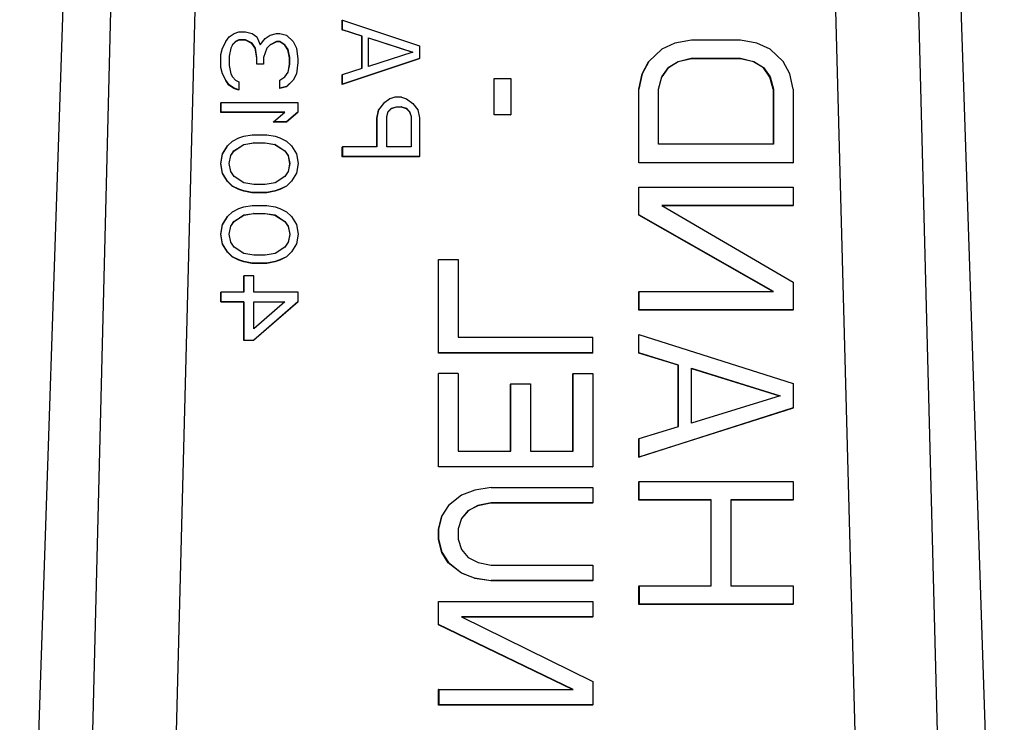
# Model space of a CAD drawing. Header units: inches. Extents: x 170 to 288, y 234 to 248.
# Tile 398 of 480: x 256.3678 to 256.4097, y 243.8543 to 243.8842. Entities that reach past the tile are written whole.
import ezdxf

# ---------------------------------------------------------------- set-up
doc = ezdxf.new("R2010")
doc.units = ezdxf.units.IN
doc.header["$LTSCALE"] = 0.25
doc.header["$MEASUREMENT"] = 0
doc.layers.add('STANDARD Z GUIDE MOTOR RH', color=7, linetype='Continuous')

msp = doc.modelspace()

# ---------------------------------------------------------------- linework, layer by layer
at = {"layer": 'STANDARD Z GUIDE MOTOR RH'}
for p, q in [((256.367824, 243.829117), (256.371506, 243.939528)), ((256.406049, 243.939528), (256.409728, 243.829117)), ((256.370317, 243.829117), (256.37302, 243.937237)), ((256.376648, 243.937195), (256.373839, 243.829103)), ((256.404036, 243.829102), (256.401164, 243.937194)), ((256.404728, 243.937237), (256.407499, 243.829117)), ((256.38155, 243.884144), (256.381556, 243.884154)), ((256.381551, 243.883734), (256.38155, 243.884144)), ((256.381556, 243.884154), (256.384837, 243.883061)), ((256.381557, 243.883744), (256.381556, 243.884154)), ((256.376736, 243.883442), (256.376945, 243.883578)), ((256.376945, 243.883578), (256.377155, 243.883647)), ((256.377155, 243.883647), (256.377434, 243.883647)), ((256.377434, 243.883647), (256.377713, 243.883578)), ((256.377713, 243.883578), (256.377922, 243.883442)), ((256.378481, 243.88351), (256.37876, 243.883578)), ((256.37876, 243.883578), (256.378899, 243.883578)), ((256.378899, 243.883578), (256.379179, 243.88351)), ((256.381551, 243.883734), (256.381557, 243.883744)), ((256.382388, 243.883461), (256.381551, 243.883734)), ((256.382394, 243.883471), (256.381557, 243.883744)), ((256.37645, 243.882953), (256.37659, 243.883226)), ((256.376456, 243.882963), (256.376596, 243.883237)), ((256.37659, 243.883226), (256.376596, 243.883237)), ((256.376596, 243.883237), (256.376736, 243.883442)), ((256.377009, 243.883226), (256.376871, 243.883092)), ((256.377015, 243.883237), (256.376875, 243.8831)), ((256.377148, 243.883295), (256.377009, 243.883226)), ((256.377009, 243.883226), (256.377015, 243.883237)), ((256.377155, 243.883305), (256.377015, 243.883237)), ((256.377148, 243.883295), (256.377155, 243.883305)), ((256.377427, 243.883295), (256.377148, 243.883295)), ((256.377434, 243.883305), (256.377155, 243.883305)), ((256.377427, 243.883295), (256.377434, 243.883305)), ((256.377707, 243.883158), (256.377427, 243.883295)), ((256.377713, 243.883168), (256.377434, 243.883305)), ((256.377707, 243.883158), (256.377713, 243.883168)), ((256.377846, 243.882953), (256.377707, 243.883158)), ((256.377853, 243.882963), (256.377713, 243.883168)), ((256.377922, 243.883442), (256.378062, 243.8831)), ((256.378062, 243.8831), (256.378271, 243.883373)), ((256.378271, 243.883373), (256.378481, 243.88351)), ((256.378754, 243.883226), (256.378475, 243.88309)), ((256.37876, 243.883237), (256.378481, 243.8831)), ((256.378754, 243.883226), (256.37876, 243.883237)), ((256.378893, 243.883226), (256.378754, 243.883226)), ((256.378899, 243.883237), (256.37876, 243.883237)), ((256.378893, 243.883226), (256.378899, 243.883237)), ((256.379103, 243.88309), (256.378893, 243.883226)), ((256.379109, 243.8831), (256.378899, 243.883237)), ((256.379179, 243.88351), (256.379458, 243.883237)), ((256.379458, 243.883237), (256.379598, 243.882963)), ((256.382388, 243.883461), (256.382394, 243.883471)), ((256.382388, 243.882102), (256.382388, 243.883461)), ((256.382395, 243.882104), (256.382394, 243.883471)), ((256.382674, 243.882173), (256.382673, 243.883403)), ((256.382673, 243.883403), (256.384558, 243.882788)), ((256.382673, 243.88339), (256.38454, 243.882782)), ((256.395712, 243.883174), (256.395154, 243.882913)), ((256.39641, 243.883304), (256.395712, 243.883174)), ((256.398504, 243.883304), (256.39641, 243.883304)), ((256.399202, 243.883174), (256.398504, 243.883304)), ((256.39976, 243.882913), (256.399202, 243.883174)), ((256.376381, 243.88268), (256.37645, 243.882953)), ((256.376387, 243.88269), (256.376456, 243.882963)), ((256.37645, 243.882953), (256.376456, 243.882963)), ((256.376806, 243.882963), (256.376736, 243.882622)), ((256.376875, 243.8831), (256.376806, 243.882963)), ((256.377846, 243.882953), (256.377853, 243.882963)), ((256.377916, 243.882543), (256.377846, 243.882953)), ((256.377923, 243.882553), (256.377853, 243.882963)), ((256.378341, 243.882963), (256.378202, 243.882553)), ((256.378475, 243.88309), (256.378339, 243.882957)), ((256.378481, 243.8831), (256.378341, 243.882963)), ((256.378475, 243.88309), (256.378481, 243.8831)), ((256.379103, 243.88309), (256.379109, 243.8831)), ((256.379242, 243.882885), (256.379103, 243.88309)), ((256.379249, 243.882895), (256.379109, 243.8831)), ((256.379242, 243.882885), (256.379249, 243.882895)), ((256.379312, 243.882543), (256.379242, 243.882885)), ((256.379318, 243.882553), (256.379249, 243.882895)), ((256.379598, 243.882963), (256.379668, 243.882485)), ((256.384558, 243.882788), (256.382674, 243.882173)), ((256.384837, 243.883061), (256.384838, 243.882514)), ((256.395154, 243.882913), (256.394596, 243.882391)), ((256.400319, 243.88239), (256.39976, 243.882913)), ((256.376381, 243.88268), (256.376387, 243.88269)), ((256.376381, 243.882133), (256.376381, 243.88268)), ((256.376387, 243.882143), (256.376387, 243.88269)), ((256.376736, 243.882622), (256.376736, 243.882212)), ((256.377916, 243.882543), (256.377923, 243.882553)), ((256.377916, 243.88227), (256.377916, 243.882543)), ((256.377916, 243.88227), (256.377923, 243.88228)), ((256.377923, 243.88228), (256.377923, 243.882553)), ((256.378202, 243.88228), (256.377923, 243.88228)), ((256.378195, 243.88227), (256.378202, 243.88228)), ((256.378202, 243.882553), (256.378202, 243.88228)), ((256.379249, 243.881938), (256.379318, 243.88228)), ((256.379312, 243.882543), (256.379318, 243.882553)), ((256.379312, 243.88227), (256.379312, 243.882543)), ((256.379312, 243.88227), (256.379318, 243.88228)), ((256.379318, 243.88228), (256.379318, 243.882553)), ((256.379668, 243.882348), (256.379598, 243.88187)), ((256.379668, 243.882485), (256.379668, 243.882348)), ((256.384831, 243.882504), (256.381551, 243.881411)), ((256.384838, 243.882514), (256.381557, 243.881421)), ((256.384831, 243.882504), (256.384838, 243.882514)), ((256.39431, 243.881858), (256.394589, 243.88238)), ((256.394596, 243.882391), (256.394317, 243.881868)), ((256.394589, 243.88238), (256.394596, 243.882391)), ((256.395846, 243.88238), (256.395427, 243.882119)), ((256.395433, 243.882129), (256.395852, 243.882391)), ((256.396404, 243.882511), (256.395846, 243.88238)), ((256.395852, 243.882391), (256.395846, 243.88238)), ((256.395852, 243.882391), (256.39641, 243.882521)), ((256.39641, 243.882521), (256.396404, 243.882511)), ((256.398498, 243.882511), (256.396404, 243.882511)), ((256.39641, 243.882521), (256.398504, 243.882521)), ((256.398504, 243.882521), (256.398498, 243.882511)), ((256.399056, 243.88238), (256.398498, 243.882511)), ((256.398504, 243.882521), (256.399063, 243.88239)), ((256.399063, 243.88239), (256.399056, 243.88238)), ((256.399475, 243.882119), (256.399056, 243.88238)), ((256.399063, 243.88239), (256.399482, 243.882129)), ((256.400598, 243.881868), (256.400319, 243.88239)), ((256.376381, 243.882133), (256.376387, 243.882143)), ((256.376451, 243.88186), (256.376381, 243.882133)), ((256.376457, 243.88187), (256.376387, 243.882143)), ((256.376451, 243.88186), (256.376457, 243.88187)), ((256.37659, 243.881586), (256.376451, 243.88186)), ((256.376597, 243.881597), (256.376457, 243.88187)), ((256.376736, 243.882212), (256.376806, 243.88187)), ((256.376806, 243.88187), (256.376876, 243.881733)), ((256.378195, 243.88227), (256.377916, 243.88227)), ((256.379109, 243.881733), (256.379249, 243.881938)), ((256.379243, 243.881929), (256.379312, 243.88227)), ((256.379598, 243.88187), (256.379458, 243.881597)), ((256.381557, 243.881831), (256.382395, 243.882104)), ((256.394171, 243.881206), (256.39431, 243.881858)), ((256.394317, 243.881868), (256.394177, 243.881216)), ((256.39431, 243.881858), (256.394317, 243.881868)), ((256.395154, 243.881738), (256.395433, 243.882129)), ((256.395427, 243.882119), (256.395154, 243.881736)), ((256.395433, 243.882129), (256.395427, 243.882119)), ((256.399482, 243.882129), (256.399475, 243.882119)), ((256.399755, 243.881728), (256.399475, 243.882119)), ((256.399482, 243.882129), (256.399761, 243.881738)), ((256.400738, 243.881216), (256.400598, 243.881868)), ((256.37659, 243.881586), (256.376597, 243.881597)), ((256.37673, 243.881381), (256.37659, 243.881586)), ((256.376736, 243.881392), (256.376597, 243.881597)), ((256.376876, 243.881733), (256.377015, 243.881597)), ((256.377015, 243.881597), (256.377155, 243.881528)), ((256.377155, 243.881528), (256.377155, 243.881187)), ((256.378894, 243.881586), (256.3789, 243.881597)), ((256.378894, 243.881245), (256.378894, 243.881586)), ((256.3789, 243.881597), (256.379109, 243.881733)), ((256.3789, 243.881255), (256.3789, 243.881597)), ((256.379452, 243.881586), (256.379173, 243.881313)), ((256.379458, 243.881597), (256.379179, 243.881323)), ((256.379452, 243.881586), (256.379458, 243.881597)), ((256.381551, 243.881821), (256.381557, 243.881831)), ((256.381551, 243.881411), (256.381551, 243.881821)), ((256.381557, 243.881421), (256.381557, 243.881831)), ((256.388021, 243.881668), (256.388014, 243.881657)), ((256.388015, 243.880115), (256.388014, 243.881657)), ((256.388021, 243.881668), (256.388719, 243.881668)), ((256.388021, 243.880125), (256.388021, 243.881668)), ((256.388719, 243.881668), (256.388719, 243.880125)), ((256.395015, 243.881216), (256.395154, 243.881738)), ((256.399761, 243.881738), (256.399755, 243.881728)), ((256.399894, 243.881206), (256.399755, 243.881728)), ((256.399761, 243.881738), (256.399901, 243.881216)), ((256.37673, 243.881381), (256.376736, 243.881392)), ((256.376939, 243.881245), (256.37673, 243.881381)), ((256.376946, 243.881255), (256.376736, 243.881392)), ((256.376939, 243.881245), (256.376946, 243.881255)), ((256.377149, 243.881176), (256.376939, 243.881245)), ((256.377155, 243.881187), (256.376946, 243.881255)), ((256.377149, 243.881176), (256.377155, 243.881187)), ((256.379173, 243.881313), (256.378894, 243.881245)), ((256.378894, 243.881245), (256.3789, 243.881255)), ((256.379179, 243.881323), (256.3789, 243.881255)), ((256.379173, 243.881313), (256.379179, 243.881323)), ((256.381551, 243.881411), (256.381557, 243.881421)), ((256.394171, 243.881206), (256.394177, 243.881216)), ((256.394172, 243.878073), (256.394171, 243.881206)), ((256.394178, 243.878083), (256.394177, 243.881216)), ((256.395016, 243.878867), (256.395015, 243.881216)), ((256.399894, 243.881206), (256.399901, 243.881216)), ((256.399894, 243.881206), (256.399895, 243.878866)), ((256.399901, 243.881216), (256.399901, 243.878866)), ((256.400738, 243.881216), (256.400739, 243.878083)), ((256.376388, 243.88064), (256.376381, 243.88063)), ((256.376381, 243.88022), (256.376381, 243.88063)), ((256.376388, 243.88064), (256.379668, 243.88064)), ((256.376388, 243.88064), (256.376388, 243.88023)), ((256.379668, 243.88064), (256.379668, 243.88023)), ((256.383303, 243.880601), (256.383093, 243.880328)), ((256.383582, 243.880806), (256.383303, 243.880601)), ((256.383791, 243.880874), (256.383582, 243.880806)), ((256.38407, 243.880874), (256.383791, 243.880874)), ((256.38407, 243.880874), (256.38428, 243.880806)), ((256.38428, 243.880806), (256.384559, 243.880601)), ((256.384559, 243.880601), (256.384769, 243.880328)), ((256.376381, 243.88022), (256.376388, 243.88023)), ((256.379098, 243.88022), (256.376381, 243.88022)), ((256.37911, 243.88023), (256.376388, 243.88023)), ((256.378621, 243.87982), (256.37911, 243.88023)), ((256.379662, 243.88022), (256.379173, 243.87981)), ((256.379668, 243.88023), (256.37918, 243.87982)), ((256.379662, 243.88022), (256.379668, 243.88023)), ((256.383017, 243.879976), (256.383087, 243.880317)), ((256.383093, 243.880328), (256.383024, 243.879986)), ((256.383087, 243.880317), (256.383093, 243.880328)), ((256.383442, 243.880054), (256.383512, 243.880259)), ((256.38351, 243.880253), (256.383645, 243.880386)), ((256.383512, 243.880259), (256.383652, 243.880396)), ((256.383645, 243.880386), (256.383855, 243.880454)), ((256.383652, 243.880396), (256.383645, 243.880386)), ((256.383652, 243.880396), (256.383861, 243.880464)), ((256.383861, 243.880464), (256.383855, 243.880454)), ((256.383855, 243.880454), (256.384064, 243.880454)), ((256.383861, 243.880464), (256.384071, 243.880464)), ((256.384071, 243.880464), (256.384064, 243.880454)), ((256.384064, 243.880454), (256.384274, 243.880386)), ((256.384071, 243.880464), (256.38428, 243.880396)), ((256.38428, 243.880396), (256.384274, 243.880386)), ((256.384274, 243.880386), (256.384413, 243.880249)), ((256.38428, 243.880396), (256.384419, 243.880259)), ((256.384419, 243.880259), (256.384413, 243.880249)), ((256.384413, 243.880249), (256.384483, 243.880044)), ((256.384419, 243.880259), (256.384489, 243.880054)), ((256.384769, 243.880328), (256.384838, 243.879986)), ((256.378615, 243.87981), (256.378621, 243.87982)), ((256.379173, 243.87981), (256.378615, 243.87981)), ((256.37918, 243.87982), (256.378621, 243.87982)), ((256.379173, 243.87981), (256.37918, 243.87982)), ((256.383017, 243.879976), (256.383024, 243.879986)), ((256.383018, 243.878756), (256.383017, 243.879976)), ((256.383024, 243.879986), (256.383024, 243.878756)), ((256.383443, 243.878756), (256.383442, 243.880054)), ((256.384489, 243.880054), (256.384483, 243.880044)), ((256.384483, 243.880044), (256.384484, 243.878756)), ((256.384489, 243.880054), (256.38449, 243.878756)), ((256.384838, 243.879986), (256.384839, 243.878346)), ((256.388015, 243.880115), (256.388021, 243.880125)), ((256.388713, 243.880115), (256.388015, 243.880115)), ((256.388719, 243.880125), (256.388021, 243.880125)), ((256.388713, 243.880115), (256.388719, 243.880125)), ((256.376667, 243.878795), (256.376877, 243.879)), ((256.376877, 243.879), (256.377156, 243.879137)), ((256.377156, 243.879137), (256.377365, 243.879205)), ((256.377365, 243.879205), (256.377714, 243.879273)), ((256.377365, 243.878863), (256.377784, 243.878932)), ((256.377714, 243.879273), (256.378342, 243.879273)), ((256.377784, 243.878932), (256.377778, 243.878921)), ((256.377784, 243.878932), (256.378272, 243.878932)), ((256.378272, 243.878932), (256.378266, 243.878921)), ((256.378272, 243.878932), (256.378691, 243.878863)), ((256.378342, 243.879273), (256.378691, 243.879205)), ((256.378691, 243.879205), (256.378901, 243.879137)), ((256.378901, 243.879137), (256.37918, 243.879)), ((256.37918, 243.879), (256.379389, 243.878795)), ((256.376452, 243.878443), (256.376661, 243.878785)), ((256.376458, 243.878453), (256.376667, 243.878795)), ((256.376661, 243.878785), (256.376667, 243.878795)), ((256.376807, 243.878385), (256.376946, 243.87859)), ((256.376807, 243.878383), (256.37694, 243.87858)), ((256.37694, 243.87858), (256.377359, 243.878853)), ((256.376946, 243.87859), (256.37694, 243.87858)), ((256.376946, 243.87859), (256.377365, 243.878863)), ((256.377359, 243.878853), (256.377778, 243.878921)), ((256.377365, 243.878863), (256.377359, 243.878853)), ((256.377778, 243.878921), (256.378266, 243.878921)), ((256.378266, 243.878921), (256.378685, 243.878853)), ((256.378691, 243.878863), (256.378685, 243.878853)), ((256.378685, 243.878853), (256.379104, 243.87858)), ((256.378691, 243.878863), (256.37911, 243.87859)), ((256.37911, 243.87859), (256.379104, 243.87858)), ((256.379104, 243.87858), (256.379244, 243.878375)), ((256.37911, 243.87859), (256.37925, 243.878385)), ((256.379389, 243.878795), (256.379599, 243.878453)), ((256.381552, 243.878746), (256.381558, 243.878756)), ((256.381552, 243.878336), (256.381552, 243.878746)), ((256.383024, 243.878756), (256.381558, 243.878756)), ((256.381558, 243.878756), (256.381558, 243.878346)), ((256.38449, 243.878756), (256.383443, 243.878756)), ((256.399901, 243.878866), (256.395016, 243.878867)), ((256.376382, 243.878033), (256.376452, 243.878443)), ((256.376388, 243.878043), (256.376458, 243.878453)), ((256.376452, 243.878443), (256.376458, 243.878453)), ((256.376737, 243.878043), (256.376807, 243.878385)), ((256.37925, 243.878385), (256.379244, 243.878375)), ((256.379244, 243.878375), (256.379313, 243.878033)), ((256.37925, 243.878385), (256.37932, 243.878043)), ((256.379599, 243.878453), (256.379669, 243.878043)), ((256.381552, 243.878336), (256.381558, 243.878346)), ((256.384832, 243.878336), (256.381552, 243.878336)), ((256.384839, 243.878346), (256.381558, 243.878346)), ((256.384832, 243.878336), (256.384839, 243.878346)), ((256.376382, 243.878033), (256.376388, 243.878043)), ((256.376452, 243.877623), (256.376382, 243.878033)), ((256.376458, 243.877633), (256.376388, 243.878043)), ((256.376807, 243.877702), (256.376737, 243.878043)), ((256.376947, 243.877497), (256.376807, 243.877702)), ((256.37925, 243.877701), (256.379111, 243.877496)), ((256.379313, 243.878033), (256.379244, 243.877693)), ((256.37932, 243.878043), (256.37925, 243.877701)), ((256.37932, 243.878043), (256.379313, 243.878033)), ((256.379669, 243.878043), (256.379599, 243.877633)), ((256.394172, 243.878073), (256.394178, 243.878083)), ((256.400733, 243.878073), (256.394172, 243.878073)), ((256.400739, 243.878083), (256.394178, 243.878083)), ((256.400733, 243.878073), (256.400739, 243.878083)), ((256.376452, 243.877623), (256.376458, 243.877633)), ((256.376661, 243.877281), (256.376452, 243.877623)), ((256.376668, 243.877292), (256.376458, 243.877633)), ((256.376661, 243.877281), (256.376668, 243.877292)), ((256.376871, 243.877076), (256.376661, 243.877281)), ((256.376877, 243.877087), (256.376668, 243.877292)), ((256.377366, 243.877223), (256.376947, 243.877497)), ((256.379111, 243.877496), (256.378692, 243.877223)), ((256.379384, 243.877281), (256.379174, 243.877076)), ((256.37939, 243.877291), (256.37918, 243.877086)), ((256.379384, 243.877281), (256.37939, 243.877291)), ((256.379599, 243.877633), (256.37939, 243.877291)), ((256.376871, 243.877076), (256.376877, 243.877087)), ((256.37715, 243.87694), (256.376871, 243.877076)), ((256.377156, 243.87695), (256.376877, 243.877087)), ((256.37715, 243.87694), (256.377156, 243.87695)), ((256.377359, 243.876871), (256.37715, 243.87694)), ((256.377366, 243.876882), (256.377156, 243.87695)), ((256.377359, 243.876871), (256.377366, 243.876882)), ((256.377708, 243.876803), (256.377359, 243.876871)), ((256.377784, 243.877155), (256.377366, 243.877223)), ((256.377715, 243.876813), (256.377366, 243.876882)), ((256.378273, 243.877155), (256.377784, 243.877155)), ((256.378692, 243.877223), (256.378273, 243.877155)), ((256.378686, 243.876871), (256.378337, 243.876803)), ((256.378692, 243.876881), (256.378343, 243.876813)), ((256.378895, 243.87694), (256.378686, 243.876871)), ((256.378686, 243.876871), (256.378692, 243.876881)), ((256.378901, 243.87695), (256.378692, 243.876881)), ((256.379174, 243.877076), (256.378895, 243.87694)), ((256.378895, 243.87694), (256.378901, 243.87695)), ((256.37918, 243.877086), (256.378901, 243.87695)), ((256.379174, 243.877076), (256.37918, 243.877086)), ((256.394172, 243.877029), (256.394178, 243.877039)), ((256.394172, 243.875854), (256.394172, 243.877029)), ((256.394178, 243.877039), (256.400739, 243.877039)), ((256.394179, 243.875865), (256.394178, 243.877039)), ((256.400739, 243.877039), (256.40074, 243.876256)), ((256.377708, 243.876803), (256.377715, 243.876813)), ((256.378337, 243.876803), (256.377708, 243.876803)), ((256.378343, 243.876813), (256.377715, 243.876813)), ((256.378343, 243.876813), (256.378337, 243.876803)), ((256.376668, 243.875788), (256.376877, 243.875993)), ((256.376877, 243.875993), (256.377157, 243.87613)), ((256.377157, 243.87613), (256.377366, 243.876198)), ((256.377366, 243.876198), (256.377715, 243.876266)), ((256.377715, 243.876266), (256.378343, 243.876266)), ((256.378343, 243.876266), (256.378692, 243.876198)), ((256.378692, 243.876198), (256.378902, 243.87613)), ((256.378902, 243.87613), (256.379181, 243.875993)), ((256.379181, 243.875993), (256.37939, 243.875788)), ((256.395156, 243.876256), (256.400741, 243.872993)), ((256.40074, 243.876256), (256.395156, 243.876256)), ((256.400734, 243.876246), (256.395173, 243.876246)), ((256.400734, 243.876246), (256.40074, 243.876256)), ((256.376452, 243.875436), (256.376662, 243.875778)), ((256.376459, 243.875447), (256.376668, 243.875788)), ((256.376662, 243.875778), (256.376668, 243.875788)), ((256.376808, 243.875378), (256.376947, 243.875583)), ((256.376808, 243.875377), (256.376941, 243.875573)), ((256.376941, 243.875573), (256.37736, 243.875846)), ((256.376947, 243.875583), (256.376941, 243.875573)), ((256.376947, 243.875583), (256.377366, 243.875856)), ((256.37736, 243.875846), (256.377778, 243.875915)), ((256.377366, 243.875856), (256.37736, 243.875846)), ((256.377366, 243.875856), (256.377785, 243.875925)), ((256.377785, 243.875925), (256.377778, 243.875915)), ((256.377778, 243.875915), (256.378267, 243.875915)), ((256.377785, 243.875925), (256.378273, 243.875925)), ((256.378273, 243.875925), (256.378267, 243.875915)), ((256.378267, 243.875915), (256.378686, 243.875846)), ((256.378273, 243.875925), (256.378692, 243.875856)), ((256.378692, 243.875856), (256.378686, 243.875846)), ((256.378686, 243.875846), (256.379105, 243.875573)), ((256.378692, 243.875856), (256.379111, 243.875583)), ((256.379111, 243.875583), (256.379105, 243.875573)), ((256.379105, 243.875573), (256.379245, 243.875368)), ((256.379111, 243.875583), (256.379251, 243.875378)), ((256.37939, 243.875788), (256.3796, 243.875446)), ((256.394172, 243.875854), (256.394179, 243.875865)), ((256.399879, 243.872602), (256.394172, 243.875854)), ((256.399903, 243.872602), (256.394179, 243.875865)), ((256.376383, 243.875026), (256.376452, 243.875436)), ((256.376389, 243.875037), (256.376459, 243.875447)), ((256.376452, 243.875436), (256.376459, 243.875447)), ((256.376738, 243.875037), (256.376808, 243.875378)), ((256.379251, 243.875378), (256.379245, 243.875368)), ((256.379245, 243.875368), (256.379314, 243.875026)), ((256.379251, 243.875378), (256.379321, 243.875036)), ((256.3796, 243.875446), (256.379669, 243.875036)), ((256.376383, 243.875026), (256.376389, 243.875037)), ((256.376453, 243.874616), (256.376383, 243.875026)), ((256.376459, 243.874627), (256.376389, 243.875037)), ((256.376808, 243.874695), (256.376738, 243.875037)), ((256.379314, 243.875026), (256.379245, 243.874686)), ((256.379321, 243.875036), (256.379251, 243.874695)), ((256.379321, 243.875036), (256.379314, 243.875026)), ((256.379669, 243.875036), (256.3796, 243.874626)), ((256.376453, 243.874616), (256.376459, 243.874627)), ((256.376662, 243.874275), (256.376453, 243.874616)), ((256.376669, 243.874285), (256.376459, 243.874627)), ((256.376948, 243.87449), (256.376808, 243.874695)), ((256.377367, 243.874216), (256.376948, 243.87449)), ((256.379111, 243.87449), (256.378693, 243.874216)), ((256.379251, 243.874695), (256.379111, 243.87449)), ((256.3796, 243.874626), (256.379391, 243.874285)), ((256.376662, 243.874275), (256.376669, 243.874285)), ((256.376872, 243.87407), (256.376662, 243.874275)), ((256.376878, 243.87408), (256.376669, 243.874285)), ((256.376872, 243.87407), (256.376878, 243.87408)), ((256.377151, 243.873933), (256.376872, 243.87407)), ((256.377157, 243.873943), (256.376878, 243.87408)), ((256.377151, 243.873933), (256.377157, 243.873943)), ((256.37736, 243.873865), (256.377151, 243.873933)), ((256.377367, 243.873875), (256.377157, 243.873943)), ((256.377785, 243.874148), (256.377367, 243.874216)), ((256.378274, 243.874148), (256.377785, 243.874148)), ((256.378693, 243.874216), (256.378274, 243.874148)), ((256.378896, 243.873933), (256.378686, 243.873865)), ((256.378902, 243.873943), (256.378693, 243.873875)), ((256.379175, 243.87407), (256.378896, 243.873933)), ((256.378896, 243.873933), (256.378902, 243.873943)), ((256.379181, 243.87408), (256.378902, 243.873943)), ((256.379384, 243.874275), (256.379175, 243.87407)), ((256.379175, 243.87407), (256.379181, 243.87408)), ((256.379391, 243.874285), (256.379181, 243.87408)), ((256.379384, 243.874275), (256.379391, 243.874285)), ((256.385644, 243.873945), (256.38565, 243.873955)), ((256.385645, 243.869978), (256.385644, 243.873945)), ((256.385651, 243.869988), (256.38565, 243.873955)), ((256.38565, 243.873955), (256.386488, 243.873955)), ((256.386488, 243.873955), (256.386489, 243.870649)), ((256.37736, 243.873865), (256.377367, 243.873875)), ((256.377709, 243.873796), (256.37736, 243.873865)), ((256.377716, 243.873806), (256.377367, 243.873875)), ((256.377709, 243.873796), (256.377716, 243.873806)), ((256.378338, 243.873796), (256.377709, 243.873796)), ((256.378344, 243.873806), (256.377716, 243.873806)), ((256.378686, 243.873865), (256.378338, 243.873796)), ((256.378344, 243.873806), (256.378338, 243.873796)), ((256.378693, 243.873875), (256.378344, 243.873806)), ((256.378686, 243.873865), (256.378693, 243.873875)), ((256.37736, 243.87325), (256.377367, 243.87326)), ((256.377361, 243.872576), (256.37736, 243.87325)), ((256.377786, 243.87326), (256.377367, 243.87326)), ((256.377367, 243.87326), (256.377367, 243.872576)), ((256.377786, 243.872576), (256.377786, 243.87326)), ((256.400741, 243.872993), (256.400741, 243.871819)), ((256.376384, 243.872566), (256.37639, 243.872576)), ((256.376384, 243.872156), (256.376384, 243.872566)), ((256.377367, 243.872576), (256.37639, 243.872576)), ((256.37639, 243.872576), (256.37639, 243.872166)), ((256.37967, 243.872576), (256.377786, 243.872576)), ((256.37967, 243.872166), (256.37967, 243.872576)), ((256.39418, 243.872602), (256.394173, 243.872592)), ((256.394174, 243.871808), (256.394173, 243.872592)), ((256.39418, 243.872602), (256.399903, 243.872602)), ((256.39418, 243.872602), (256.39418, 243.871819)), ((256.376384, 243.872156), (256.37639, 243.872166)), ((256.377361, 243.872156), (256.376384, 243.872156)), ((256.37639, 243.872166), (256.377367, 243.872166)), ((256.377361, 243.872156), (256.377367, 243.872166)), ((256.377361, 243.870516), (256.377361, 243.872156)), ((256.377367, 243.872166), (256.377368, 243.870526)), ((256.379664, 243.872156), (256.37778, 243.870516)), ((256.37967, 243.872166), (256.377786, 243.870526)), ((256.377786, 243.872166), (256.379112, 243.872166)), ((256.379112, 243.872166), (256.377786, 243.871005)), ((256.377786, 243.871005), (256.377786, 243.872166)), ((256.377786, 243.872156), (256.3791, 243.872156)), ((256.37967, 243.872166), (256.379664, 243.872156)), ((256.394174, 243.871808), (256.39418, 243.871819)), ((256.400735, 243.871808), (256.394174, 243.871808)), ((256.400741, 243.871819), (256.39418, 243.871819)), ((256.400735, 243.871808), (256.400741, 243.871819)), ((256.386489, 243.870649), (256.392212, 243.870649)), ((256.392212, 243.869988), (256.392212, 243.870649)), ((256.394174, 243.870764), (256.39418, 243.870775)), ((256.394174, 243.869981), (256.394174, 243.870764)), ((256.39418, 243.870775), (256.400742, 243.868686)), ((256.39418, 243.869991), (256.39418, 243.870775)), ((256.377361, 243.870516), (256.377368, 243.870526)), ((256.37778, 243.870516), (256.377361, 243.870516)), ((256.377368, 243.870526), (256.377786, 243.870526)), ((256.37778, 243.870516), (256.377786, 243.870526)), ((256.385645, 243.869978), (256.385651, 243.869988)), ((256.392206, 243.869978), (256.385645, 243.869978)), ((256.392212, 243.869988), (256.385651, 243.869988)), ((256.392212, 243.869988), (256.392206, 243.869978)), ((256.394174, 243.869981), (256.39418, 243.869991)), ((256.395849, 243.869459), (256.394174, 243.869981)), ((256.395856, 243.869469), (256.39418, 243.869991)), ((256.395849, 243.869459), (256.395856, 243.869469)), ((256.39585, 243.866857), (256.395849, 243.869459)), ((256.395857, 243.866859), (256.395856, 243.869469)), ((256.396415, 243.866989), (256.396414, 243.869339)), ((256.396414, 243.869339), (256.400184, 243.868164)), ((256.396414, 243.869327), (256.400164, 243.868158)), ((256.385645, 243.869097), (256.385651, 243.869107)), ((256.385646, 243.86513), (256.385645, 243.869097)), ((256.386489, 243.869107), (256.385651, 243.869107)), ((256.385652, 243.86514), (256.385651, 243.869107)), ((256.386489, 243.869107), (256.38649, 243.865801)), ((256.391369, 243.869097), (256.391375, 243.869107)), ((256.39137, 243.865801), (256.391369, 243.869097)), ((256.391375, 243.869107), (256.392212, 243.869107)), ((256.391376, 243.865801), (256.391375, 243.869107)), ((256.392212, 243.869107), (256.392214, 243.86514)), ((256.388716, 243.868656), (256.388723, 243.868666)), ((256.388717, 243.865801), (256.388716, 243.868656)), ((256.388723, 243.868666), (256.38956, 243.868666)), ((256.388723, 243.865801), (256.388723, 243.868666)), ((256.38956, 243.868666), (256.389561, 243.865801)), ((256.400742, 243.868686), (256.400742, 243.867642)), ((256.400184, 243.868164), (256.396415, 243.866989)), ((256.400736, 243.867632), (256.394175, 243.865544)), ((256.400742, 243.867642), (256.394182, 243.865554)), ((256.400736, 243.867632), (256.400742, 243.867642)), ((256.394181, 243.866337), (256.395857, 243.866859)), ((256.394175, 243.866327), (256.394181, 243.866337)), ((256.394175, 243.865544), (256.394175, 243.866327)), ((256.394182, 243.865554), (256.394181, 243.866337)), ((256.38649, 243.865801), (256.388723, 243.865801)), ((256.389561, 243.865801), (256.391376, 243.865801)), ((256.394175, 243.865544), (256.394182, 243.865554)), ((256.385646, 243.86513), (256.385652, 243.86514)), ((256.392207, 243.86513), (256.385646, 243.86513)), ((256.392214, 243.86514), (256.385652, 243.86514)), ((256.392207, 243.86513), (256.392214, 243.86514)), ((256.387886, 243.864259), (256.387188, 243.864149)), ((256.387886, 243.864259), (256.392214, 243.864259)), ((256.392214, 243.864259), (256.392214, 243.863598)), ((256.394176, 243.8645), (256.394182, 243.86451)), ((256.394176, 243.863716), (256.394176, 243.8645)), ((256.394182, 243.86451), (256.400743, 243.86451)), ((256.394182, 243.863727), (256.394182, 243.86451)), ((256.400743, 243.86451), (256.400743, 243.863727)), ((256.38663, 243.863928), (256.386072, 243.863488)), ((256.387188, 243.864149), (256.38663, 243.863928)), ((256.386072, 243.863488), (256.385793, 243.863047)), ((256.387322, 243.863477), (256.386903, 243.863257)), ((256.387328, 243.863488), (256.386909, 243.863267)), ((256.38788, 243.863588), (256.387322, 243.863477)), ((256.387322, 243.863477), (256.387328, 243.863488)), ((256.387886, 243.863598), (256.387328, 243.863488)), ((256.38788, 243.863588), (256.387886, 243.863598)), ((256.392208, 243.863588), (256.38788, 243.863588)), ((256.392214, 243.863598), (256.387886, 243.863598)), ((256.392208, 243.863588), (256.392214, 243.863598)), ((256.394176, 243.863716), (256.394182, 243.863727)), ((256.397247, 243.863716), (256.394176, 243.863716)), ((256.397253, 243.863727), (256.394182, 243.863727)), ((256.397247, 243.863716), (256.397253, 243.863727)), ((256.397248, 243.860072), (256.397247, 243.863716)), ((256.397255, 243.860072), (256.397253, 243.863727)), ((256.398091, 243.863727), (256.398092, 243.860072)), ((256.400743, 243.863727), (256.398091, 243.863727)), ((256.400737, 243.863716), (256.398091, 243.863716)), ((256.400737, 243.863716), (256.400743, 243.863727)), ((256.385647, 243.862486), (256.385786, 243.863037)), ((256.385793, 243.863047), (256.385653, 243.862496)), ((256.385786, 243.863037), (256.385793, 243.863047)), ((256.386903, 243.863257), (256.386629, 243.862932)), ((256.386909, 243.863267), (256.38663, 243.862937)), ((256.386903, 243.863257), (256.386909, 243.863267)), ((256.38663, 243.862937), (256.386491, 243.862496)), ((256.385647, 243.862486), (256.385653, 243.862496)), ((256.385647, 243.862045), (256.385647, 243.862486)), ((256.385653, 243.862496), (256.385653, 243.862055)), ((256.386491, 243.862496), (256.386491, 243.862055)), ((256.385647, 243.862045), (256.385653, 243.862055)), ((256.385787, 243.861494), (256.385647, 243.862045)), ((256.385653, 243.862055), (256.385793, 243.861504)), ((256.386491, 243.862055), (256.386631, 243.861615)), ((256.385787, 243.861494), (256.385793, 243.861504)), ((256.386066, 243.861053), (256.385787, 243.861494)), ((256.385793, 243.861504), (256.386072, 243.861064)), ((256.386631, 243.861615), (256.38691, 243.861284)), ((256.386066, 243.861053), (256.386072, 243.861064)), ((256.386625, 243.860613), (256.386066, 243.861053)), ((256.386072, 243.861064), (256.386631, 243.860623)), ((256.38691, 243.861284), (256.387329, 243.861064)), ((256.387329, 243.861064), (256.387887, 243.860953)), ((256.387887, 243.860953), (256.392215, 243.860953)), ((256.392215, 243.860953), (256.392215, 243.860292)), ((256.386625, 243.860613), (256.386631, 243.860623)), ((256.387183, 243.860392), (256.386625, 243.860613)), ((256.386631, 243.860623), (256.387189, 243.860403)), ((256.387183, 243.860392), (256.387189, 243.860403)), ((256.387881, 243.860282), (256.387183, 243.860392)), ((256.387189, 243.860403), (256.387887, 243.860292)), ((256.387881, 243.860282), (256.387887, 243.860292)), ((256.392209, 243.860282), (256.387881, 243.860282)), ((256.392215, 243.860292), (256.387887, 243.860292)), ((256.392209, 243.860282), (256.392215, 243.860292)), ((256.394183, 243.860072), (256.394177, 243.860062)), ((256.394183, 243.860072), (256.397255, 243.860072)), ((256.394183, 243.860072), (256.394184, 243.859289)), ((256.398092, 243.860072), (256.400744, 243.860072)), ((256.400744, 243.860072), (256.400744, 243.859289)), ((256.394177, 243.859279), (256.394177, 243.860062)), ((256.385648, 243.859401), (256.385654, 243.859411)), ((256.385648, 243.858409), (256.385648, 243.859401)), ((256.385654, 243.859411), (256.392215, 243.859411)), ((256.385654, 243.858419), (256.385654, 243.859411)), ((256.392215, 243.859411), (256.392215, 243.85875)), ((256.394177, 243.859279), (256.394184, 243.859289)), ((256.400738, 243.859279), (256.394177, 243.859279)), ((256.400744, 243.859289), (256.394184, 243.859289)), ((256.400738, 243.859279), (256.400744, 243.859289)), ((256.385648, 243.858409), (256.385654, 243.858419)), ((256.391351, 243.855665), (256.385648, 243.858409)), ((256.391379, 243.855665), (256.385654, 243.858419)), ((256.386631, 243.85875), (256.392216, 243.855995)), ((256.392215, 243.85875), (256.386631, 243.85875)), ((256.392209, 243.858739), (256.386652, 243.85874)), ((256.392209, 243.858739), (256.392215, 243.85875)), ((256.392216, 243.855995), (256.392216, 243.855004)), ((256.385655, 243.855665), (256.385649, 243.855655)), ((256.385649, 243.854993), (256.385649, 243.855655)), ((256.385655, 243.855665), (256.391379, 243.855665)), ((256.385655, 243.855665), (256.385655, 243.855004)), ((256.385649, 243.854993), (256.385655, 243.855004)), ((256.39221, 243.854993), (256.385649, 243.854993)), ((256.392216, 243.855004), (256.385655, 243.855004)), ((256.39221, 243.854993), (256.392216, 243.855004))]:
    msp.add_line(p, q, dxfattribs=at)

doc.saveas('drawing.dxf')
